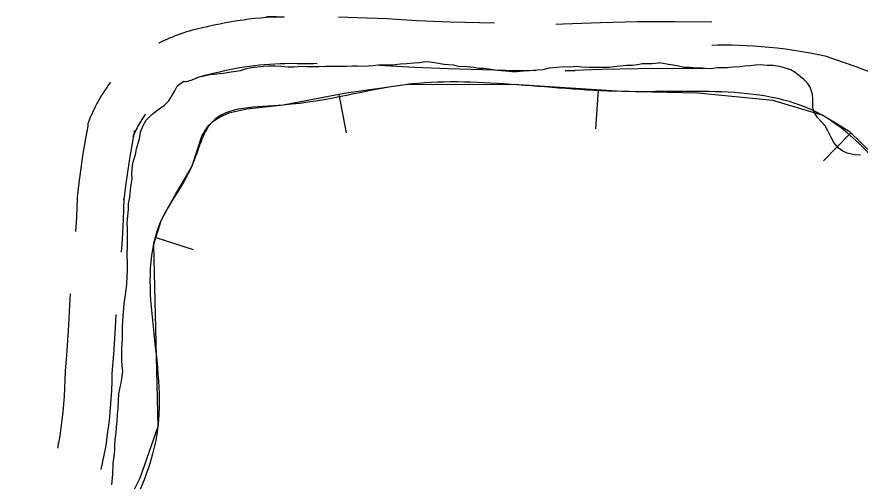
# Model space of a CAD drawing. Extents: x 3172297 to 3210190, y 958463 to 983887.
# Drawn here: x 3185724 to 3186263, y 970507 to 970804 of the extents above; entities that cross this region are included whole.
import ezdxf

# ---------------------------------------------------------------- set-up
doc = ezdxf.new("R2010")
doc.units = 0
for name, color, linetype in [('V-BORW-LINE', 7, 'Continuous'), ('V-ROAD-CNTR', 7, 'Continuous'), ('V-TOPO-SHOR', 7, 'Continuous')]:
    doc.layers.add(name, color=color, linetype=linetype)

msp = doc.modelspace()

# ---------------------------------------------------------------- linework, layer by layer
at = {"layer": 'V-BORW-LINE'}
for p, q in [((3186095.65, 970757.47), (3186094.05, 970732.53)), ((3185929.61, 970754.63), (3185934.34, 970730.08)), ((3186257.41, 970730.07), (3186239.98, 970712.15)), ((3185812.53, 970662.9), (3185836.38, 970655.39))]:
    msp.add_line(p, q, dxfattribs=at)
msp.add_lwpolyline([(3186271.41, 970716.46), (3186256.86, 970730.62), (3186239.12, 970741.29), (3186207.48, 970750.78), (3186159.43, 970755.32), (3186111.11, 970756.48), (3186041.61, 970760.94), (3185972.25, 970760.82), (3185933.11, 970755.31), (3185894.15, 970747.8), (3185870.77, 970745.25), (3185859.36, 970742.67), (3185853.88, 970740.31), (3185848.59, 970736.95), (3185845.59, 970734.12), (3185842.07, 970728.28), (3185835.57, 970708.75), (3185825.58, 970691.58), (3185816.04, 970674.04), (3185811.14, 970658.49), (3185813.87, 970541.69), (3185802.29, 970508.96), (3185778.39, 970461.02)], dxfattribs=at)
for points in [[(3186415.19, 970192.51), (3186401.18, 970120.99), (3186337.88, 970088.74), (3186214.54, 970062.96), (3186064.8, 970065.13), (3185869.94, 970049.84), (3185760.54, 970056.27), (3185723.96, 970124.12), (3185740.11, 970183.71), (3185758.93, 970277.21), (3185761.81, 970411.29), (3185813.87, 970541.69), (3185816.04, 970674.04), (3185835.57, 970708.75), (3185848.59, 970736.95), (3185894.15, 970747.8), (3185972.25, 970760.82), (3186111.11, 970756.48), (3186239.12, 970741.29), (3186297.84, 970684.56), (3186369.46, 970595.52), (3186382.98, 970452.54), (3186392.36, 970324), (3186415.19, 970192.51)], [(3186570.86, 967823.04), (3186558.16, 967733.76), (3186524.97, 967688.74), (3186440.4, 967759.71), (3186332.47, 967843.64), (3186198.76, 967970.05), (3186079.44, 968112.17), (3186046.16, 968212.46), (3186028.07, 968294.93), (3186058.53, 968423.3), (3186144.33, 968634.54), (3186233.54, 968911.24), (3186317.19, 969158.13), (3186384.05, 969385.36), (3186404.39, 969615.87), (3186453.01, 969857.51), (3186463.89, 970055.08), (3186468.26, 970205.95), (3186442.71, 970411.98), (3186424.68, 970626.96), (3186444.14, 970707.67), (3186526.59, 970731.53), (3186576.49, 970720.68), (3186595.82, 970686.34), (3186618.89, 970575.07), (3186622.05, 970411.99), (3186626.93, 970258.73), (3186635.03, 970085.49), (3186634.69, 969845.85), (3186644.18, 969674.77), (3186610.12, 969512.36), (3186553.63, 969289.37), (3186481.47, 969027.89), (3186445.61, 968873.53), (3186394.34, 968683.27), (3186345.46, 968468.01), (3186306.99, 968292), (3186313.87, 968178.35), (3186434.01, 968043.02), (3186524.56, 967946.8), (3186572.11, 967882.85), (3186570.86, 967823.04)]]:
    msp.add_spline(points, degree=3, dxfattribs=at)
at = {"layer": 'V-ROAD-CNTR'}
for points in [[(3185889.52, 970804.28), (3185883.5, 970804.25), (3185883.5, 970804.21), (3185894.76, 970804.28), (3185890.98, 970804.19), (3185887.2, 970804.04), (3185883.43, 970803.82), (3185879.66, 970803.53), (3185875.9, 970803.17), (3185872.14, 970802.76), (3185868.4, 970802.27), (3185864.66, 970801.73), (3185860.93, 970801.11), (3185857.21, 970800.43), (3185853.51, 970799.69), (3185849.81, 970798.88), (3185846.17, 970798.01), (3185844.73, 970797.65), (3185843.4, 970797.4), (3185841.53, 970797.01), (3185839.66, 970796.6), (3185837.79, 970796.14), (3185835.93, 970795.66), (3185834.08, 970795.14), (3185832.23, 970794.59), (3185830.41, 970794.01), (3185828.58, 970793.39), (3185826.78, 970792.75), (3185824.99, 970792.07), (3185823.19, 970791.36), (3185821.42, 970790.62), (3185819.66, 970789.85), (3185817.91, 970789.05), (3185816.18, 970788.22), (3185814.47, 970787.36), (3185814.45, 970787.35)], [(3186029.43, 970800.16), (3186000.8, 970800.94), (3185979.54, 970801.82), (3185960.65, 970802.93), (3185941.48, 970803.72), (3185929.51, 970804.01)], [(3186168.55, 970800.95), (3186144.82, 970801.19), (3186120.96, 970801.05), (3186097.11, 970800.53), (3186073.33, 970799.63), (3186068.58, 970799.41)], [(3186273.74, 970767.47), (3186260.84, 970772.28), (3186247.86, 970776.85), (3186241.96, 970778.85), (3186236.74, 970779.96), (3186231.5, 970780.98), (3186226.23, 970781.91), (3186220.96, 970782.75), (3186215.67, 970783.5), (3186210.37, 970784.16), (3186205.06, 970784.72), (3186199.98, 970785.18), (3186195.36, 970785.52), (3186190.74, 970785.79), (3186186.11, 970785.98), (3186181.48, 970786.08), (3186176.85, 970786.11), (3186172.21, 970786.05), (3186168.4, 970785.95)], [(3185915.93, 970774.23), (3185903.1, 970774.32), (3185913.5, 970774.36), (3185913.5, 970774.4), (3185895.2, 970774.28), (3185891.95, 970774.21), (3185888.7, 970774.07), (3185885.45, 970773.88), (3185882.2, 970773.64), (3185878.96, 970773.33), (3185875.72, 970772.97), (3185872.5, 970772.55), (3185869.27, 970772.08), (3185866.06, 970771.55), (3185862.86, 970770.97), (3185859.67, 970770.33), (3185856.49, 970769.63), (3185853.28, 970768.87), (3185851.15, 970768.34), (3185849.22, 970767.97), (3185847.85, 970767.69), (3185846.47, 970767.38), (3185845.12, 970767.05), (3185843.76, 970766.7), (3185842.42, 970766.32), (3185841.09, 970765.92), (3185839.75, 970765.5), (3185838.43, 970765.05), (3185837.75, 970764.81)], [(3186055.84, 970769.77), (3186036.33, 970769.96), (3185999.77, 970770.96), (3185978.05, 970771.86), (3185959.15, 970772.96), (3185955.91, 970773.1)], [(3186168.24, 970770.95), (3186144.75, 970771.19), (3186121.38, 970771.05), (3186098.01, 970770.54), (3186074.59, 970769.66), (3186080.91, 970769.95)], [(3185783.64, 970762.42), (3185782.98, 970761.55), (3185781.94, 970760.14), (3185780.94, 970758.72), (3185779.95, 970757.28), (3185778.99, 970755.82), (3185778.06, 970754.35), (3185777.15, 970752.86), (3185776.27, 970751.36), (3185775.41, 970749.83), (3185774.58, 970748.29), (3185773.79, 970746.75), (3185773.01, 970745.18), (3185772.26, 970743.6), (3185771.54, 970742.01), (3185770.85, 970740.41), (3185770.2, 970738.84), (3185768.96, 970735.71), (3185768.96, 970734.21), (3185767.49, 970726.3), (3185765.92, 970716.88), (3185764.5, 970707.43), (3185763.25, 970697.97), (3185762.2, 970688.81), (3185762.2, 970688.23), (3185761.74, 970675.99), (3185761.24, 970666.84)], [(3185805.78, 970741.9), (3185805.56, 970741.58), (3185804.87, 970740.57), (3185804.2, 970739.55), (3185803.54, 970738.52), (3185802.91, 970737.47), (3185802.29, 970736.41), (3185801.69, 970735.36), (3185801.11, 970734.28), (3185800.55, 970733.19), (3185800, 970732.09), (3185799.48, 970730.99), (3185798.98, 970729.88), (3185798.49, 970728.75), (3185798.01, 970727.58), (3185798.96, 970729.96), (3185798.96, 970731.46), (3185797.04, 970721.09), (3185795.55, 970712.18), (3185794.21, 970703.25), (3185793.03, 970694.29), (3185792.2, 970687.09), (3185792.2, 970687.67), (3185791.71, 970674.61), (3185791.01, 970661.72), (3185790.43, 970653.58)], [(3185757.83, 970626.99), (3185757.77, 970626.48), (3185757.49, 970624.01), (3185756.67, 970606.93), (3185755.6, 970590.49), (3185754.55, 970577.4), (3185754.41, 970571.71), (3185754.21, 970566.58), (3185753.91, 970561.47), (3185753.52, 970556.35), (3185753.04, 970551.25), (3185752.48, 970546.15), (3185751.82, 970541.06), (3185751.08, 970535.97), (3185750.34, 970531.39), (3185750.34, 970531.69), (3185749.59, 970528.02)], [(3185787.03, 970613.73), (3185786.63, 970605.24), (3185785.52, 970588.31), (3185784.52, 970575.84), (3185784.4, 970570.75), (3185784.17, 970565.1), (3185783.84, 970559.46), (3185783.41, 970553.82), (3185782.89, 970548.19), (3185782.26, 970542.58), (3185781.54, 970536.98), (3185780.73, 970531.4), (3185780.34, 970528.98), (3185780.34, 970528.69), (3185777.44, 970514.34)]]:
    msp.add_lwpolyline(points, dxfattribs=at)
at = {"layer": 'V-TOPO-SHOR'}
for points in [[(3185784.46, 970504.6), (3185784.99, 970511.53), (3185785.26, 970518.2), (3185785.78, 970521.53), (3185786.3, 970526.41), (3185786.31, 970529.74), (3185786.57, 970533.59), (3185787.1, 970537.95), (3185787.36, 970541.29), (3185787.88, 970545.39), (3185788.15, 970549.75), (3185788.41, 970553.85), (3185788.68, 970558.47), (3185788.94, 970562.83), (3185789.46, 970565.91), (3185789.72, 970567.19), (3185790.49, 970569.76), (3185791.53, 970577.19), (3185791.03, 970580.79), (3185790.78, 970584.38), (3185790.79, 970587.71), (3185790.79, 970591.56), (3185791.32, 970598.49), (3185791.33, 970601.83), (3185791.33, 970605.67), (3185791.61, 970612.6), (3185792.39, 970620.55), (3185793.17, 970626.2), (3185793.96, 970632.86), (3185794.22, 970638.25), (3185794.48, 970641.84), (3185794.49, 970645.18), (3185794.25, 970652.88), (3185794.52, 970656.21), (3185794.52, 970659.8), (3185794.53, 970664.94), (3185794.54, 970668.27), (3185794.29, 970672.37), (3185795.08, 970681.1), (3185795.08, 970684.69), (3185795.86, 970688.54), (3185796.65, 970695.46), (3185797.43, 970700.59), (3185797.17, 970703.67), (3185797.44, 970707.01), (3185797.96, 970710.59), (3185799.51, 970716.23), (3185800.29, 970719.83), (3185802.1, 970726.24), (3185802.87, 970730.34), (3185804.42, 970734.7), (3185806.48, 970738.03), (3185808.54, 970740.34), (3185811.11, 970742.64), (3185814.71, 970745.45), (3185818.04, 970747.76), (3185820.62, 970750.32), (3185822.67, 970753.39), (3185824.73, 970756.98), (3185826.28, 970759.8), (3185828.59, 970761.85), (3185830.65, 970763.13), (3185831.67, 970762.61), (3185835.78, 970763.89), (3185840.4, 970765.93), (3185843.48, 970766.44), (3185847.33, 970767.45), (3185855.8, 970768.21), (3185859.4, 970768.97), (3185863.76, 970769.47), (3185866.84, 970769.98), (3185869.92, 970771), (3185873.51, 970771.76), (3185881.47, 970772.77), (3185884.8, 970773.02), (3185888.91, 970773.02), (3185892.5, 970772.75), (3185897.37, 970772.23), (3185900.96, 970772.22), (3185906.35, 970772.72), (3185909.43, 970772.46), (3185913.54, 970772.45), (3185916.87, 970772.45), (3185921.23, 970772.69), (3185925.59, 970772.69), (3185930.98, 970772.68), (3185934.32, 970772.67)], [(3185934.32, 970772.67), (3185938.42, 970772.92), (3185941.76, 970772.91), (3185945.61, 970772.65), (3185948.69, 970772.9), (3185951.77, 970773.15), (3185954.85, 970773.66), (3185960.23, 970773.64), (3185964.08, 970773.63), (3185969.21, 970774.14), (3185973.32, 970774.39), (3185977.68, 970774.89), (3185981.27, 970775.14), (3185984.87, 970775.65), (3185987.95, 970775.38), (3185991.02, 970775.12), (3185997.18, 970774.08), (3186002.82, 970773.56), (3186006.16, 970772.78), (3186011.8, 970772.51), (3186016.16, 970771.99), (3186019.24, 970771.47), (3186022.57, 970771.47), (3186026.93, 970770.69), (3186031.29, 970770.17), (3186036.42, 970769.64), (3186040.53, 970769.38), (3186043.61, 970769.37), (3186047.97, 970769.62), (3186051.82, 970769.87), (3186056.7, 970770.37), (3186060.54, 970770.62), (3186064.65, 970771.64), (3186069.27, 970772.14), (3186074.15, 970772.39), (3186078.25, 970772.38), (3186081.59, 970772.63), (3186085.18, 970772.37), (3186090.05, 970772.1), (3186093.9, 970772.09), (3186097.23, 970772.09), (3186102.62, 970772.08), (3186105.96, 970772.58), (3186109.81, 970772.83), (3186113.91, 970773.33), (3186117.76, 970773.33), (3186120.84, 970773.83), (3186123.92, 970774.34), (3186127.26, 970774.34), (3186130.34, 970774.33), (3186134.27, 970774.86)], [(3186263.68, 970715.81), (3186259.87, 970715.85), (3186255.06, 970716.91), (3186252.27, 970718.35), (3186249.28, 970720.39), (3186246.51, 970723.83), (3186244.54, 970727.47), (3186242.78, 970731.3), (3186241.01, 970734.53), (3186238.43, 970737.17), (3186236.05, 970739.81), (3186234.08, 970742.84), (3186233.11, 970746.06), (3186233.14, 970748.87), (3186233.17, 970751.48), (3186232.8, 970754.5), (3186231.45, 970759.33), (3186229.67, 970761.76), (3186227.29, 970764.19), (3186224.9, 970766.02), (3186221.72, 970768.67), (3186218.93, 970770.31), (3186215.53, 970771.35), (3186214.13, 970771.77), (3186211.53, 970772.4), (3186207.72, 970773.04), (3186203.91, 970773.08), (3186199.9, 970773.53), (3186196.48, 970773.37), (3186192.86, 970773.01), (3186189.65, 970772.64), (3186186.43, 970772.28), (3186182.22, 970772.12), (3186180.01, 970771.95), (3186178.4, 970771.56), (3186175.39, 970771.6), (3186172.18, 970771.63), (3186169.16, 970771.27), (3186165.95, 970771.1), (3186162.54, 970771.34), (3186158.12, 970771.39), (3186154.31, 970771.83), (3186150.5, 970771.87), (3186147.1, 970772.71), (3186143.69, 970773.36), (3186140.69, 970773.79), (3186137.28, 970774.43), (3186134.27, 970774.86)]]:
    msp.add_lwpolyline(points, dxfattribs=at)

doc.saveas('drawing.dxf')
